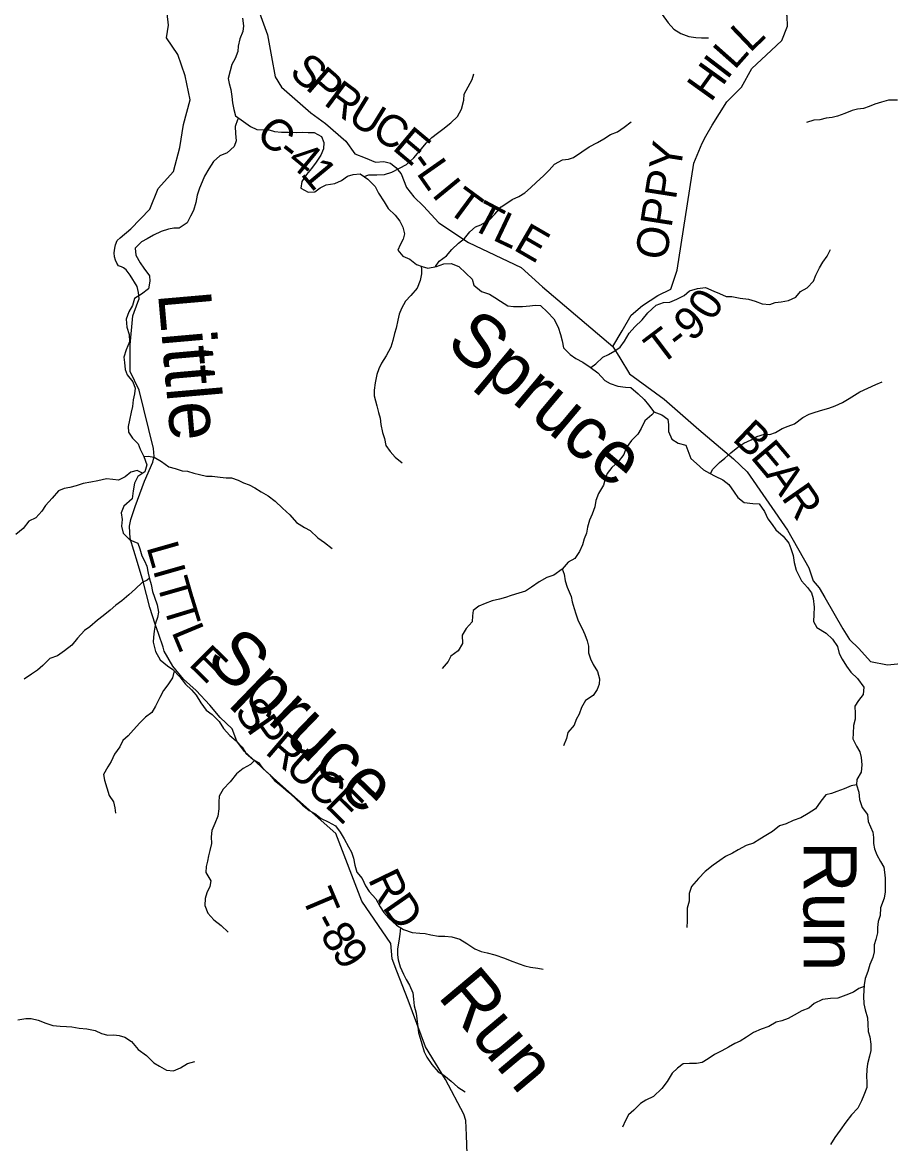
# Model space of a CAD drawing. Extents: x 1624196 to 2029251, y 146837 to 440034.
# Drawn here: x 1754781 to 1762969, y 282190 to 292767 of the extents above; entities that cross this region are included whole.
import ezdxf

# ---------------------------------------------------------------- set-up
doc = ezdxf.new("R2010")
doc.units = 0
for name, color, linetype in [('GM_X_County_Road', 7, 'Continuous'), ('GM_X_County_Road_Text', 7, 'Continuous'), ('GM_X_Minor_River', 7, 'Continuous'), ('GM_X_Minor_River_Text', 7, 'Continuous'), ('GM_X_Township_Road', 7, 'Continuous'), ('GM_X_Township_Road_Text', 7, 'Continuous'), ('GM_X_Township_ROW', 7, 'Continuous')]:
    doc.layers.add(name, color=color, linetype=linetype)

msp = doc.modelspace()

# ---------------------------------------------------------------- linework, layer by layer
at = {"layer": 'GM_X_County_Road'}
msp.add_lwpolyline([(1757016, 292858), (1757091, 292651), (1757129, 292441), (1757164, 292252), (1757224, 292156), (1757502, 291915), (1757639, 291812), (1757831, 291647), (1757917, 291527), (1758013, 291488), (1758110, 291448), (1758190, 291454), (1758254, 291438), (1758302, 291399), (1758354, 291337), (1758402, 291211), (1758472, 291122), (1758563, 291034), (1758709, 290875), (1758989, 290692), (1759484, 290456), (1759686, 290273), (1760348, 289708), (1760414, 289602), (1760508, 289451), (1760833, 289212), (1761162, 288928), (1761488, 288651), (1761617, 288528), (1761998, 287978), (1762197, 287621), (1762239, 287498), (1762295, 287432), (1762349, 287342), (1762518, 287047), (1762582, 286946), (1762669, 286862), (1762779, 286737), (1762939, 286705), (1763187, 286732)], dxfattribs=at)
at = {"layer": 'GM_X_Minor_River'}
for points in [[(1756858, 292806), (1756865, 292736), (1756859, 292680), (1756832, 292612), (1756816, 292544), (1756812, 292491), (1756789, 292427), (1756757, 292371), (1756740, 292309), (1756722, 292239), (1756732, 292189), (1756747, 292135), (1756755, 292067), (1756762, 292008), (1756776, 291946), (1756792, 291886), (1756865, 291833), (1756931, 291785), (1756991, 291758), (1757055, 291752), (1757107, 291752), (1757159, 291739), (1757225, 291731), (1757291, 291730), (1757363, 291728), (1757423, 291733), (1757477, 291729), (1757533, 291727), (1757603, 291690), (1757625, 291634), (1757620, 291574), (1757594, 291516), (1757551, 291450), (1757507, 291388), (1757459, 291332), (1757416, 291266), (1757406, 291204), (1757477, 291164), (1757538, 291169), (1757590, 291207), (1757646, 291235), (1757726, 291246), (1757791, 291276), (1757847, 291316), (1757899, 291333), (1757965, 291339), (1758039, 291288), (1758108, 291220), (1758140, 291157), (1758194, 291075), (1758231, 291010), (1758297, 290948), (1758341, 290893), (1758370, 290835), (1758384, 290773), (1758371, 290721), (1758345, 290669), (1758323, 290617), (1758368, 290562), (1758436, 290532)], [(1760816, 292841), (1760870, 292764), (1760924, 292704), (1760991, 292661), (1761065, 292635), (1761133, 292624), (1761185, 292622), (1761253, 292621)], [(1758004, 291312), (1758049, 291328), (1758125, 291328), (1758197, 291333), (1758264, 291355), (1758338, 291393), (1758404, 291428), (1758471, 291490), (1758541, 291570), (1758592, 291630), (1758642, 291680), (1758695, 291723), (1758747, 291761), (1758823, 291821), (1758884, 291879), (1758922, 291948), (1758945, 292033), (1758947, 292091), (1759024, 292227), (1759037, 292281)], [(1763034, 292034), (1762950, 292032), (1762884, 292015), (1762822, 291995), (1762768, 291974), (1762712, 291956), (1762656, 291949), (1762606, 291937), (1762537, 291908), (1762469, 291882), (1762419, 291870), (1762361, 291863), (1762301, 291849), (1762245, 291846), (1762177, 291822)], [(1756820, 291866), (1756809, 291848), (1756789, 291784), (1756792, 291719), (1756796, 291649), (1756778, 291597), (1756711, 291538), (1756643, 291508), (1756582, 291454), (1756538, 291386), (1756499, 291316), (1756475, 291264), (1756451, 291204), (1756428, 291136), (1756416, 291068), (1756393, 290994), (1756365, 290940), (1756334, 290876), (1756260, 290826), (1756210, 290825), (1756158, 290817), (1756089, 290793), (1756017, 290760), (1755959, 290724), (1755905, 290696), (1755844, 290637), (1755850, 290570), (1755891, 290500), (1755927, 290448), (1755979, 290377), (1755984, 290325), (1755970, 290255), (1755903, 290203), (1755839, 290163), (1755818, 290095), (1755784, 290037), (1755758, 289967), (1755765, 289893), (1755787, 289823), (1755790, 289753), (1755758, 289677), (1755737, 289608), (1755743, 289558), (1755750, 289494), (1755768, 289442), (1755822, 289375), (1755843, 289317), (1755839, 289263), (1755827, 289207), (1755818, 289143), (1755806, 289089), (1755791, 289016), (1755779, 288954), (1755780, 288902), (1755820, 288844), (1755874, 288791), (1755891, 288741), (1755925, 288673), (1755953, 288594), (1755934, 288528), (1755868, 288482), (1755837, 288421), (1755827, 288348), (1755816, 288274), (1755738, 288203), (1755711, 288141), (1755723, 288076), (1755716, 288016), (1755730, 287950), (1755794, 287887), (1755870, 287853), (1755889, 287800), (1755907, 287736), (1755932, 287686), (1755954, 287636), (1755966, 287571), (1755981, 287519), (1755995, 287463), (1756007, 287399), (1756026, 287346), (1756052, 287272), (1756063, 287202), (1756055, 287152), (1756037, 287100), (1756022, 287025), (1756016, 286969), (1756015, 286919), (1756037, 286831), (1756080, 286754), (1756148, 286696), (1756200, 286661), (1756266, 286593), (1756319, 286524), (1756377, 286472), (1756419, 286419), (1756464, 286349), (1756514, 286280), (1756569, 286238), (1756635, 286171), (1756677, 286105), (1756738, 286040)], [(1758678, 290463), (1758712, 290514), (1758781, 290564), (1758831, 290625), (1758894, 290685), (1758950, 290727), (1759001, 290791), (1759053, 290839), (1759105, 290858), (1759186, 290904), (1759238, 290958), (1759296, 291028), (1759349, 291063), (1759401, 291095), (1759463, 291125), (1759520, 291158), (1759572, 291206), (1759628, 291260), (1759695, 291318), (1759749, 291372), (1759800, 291429), (1759876, 291471), (1759930, 291477), (1759980, 291494), (1760057, 291546), (1760125, 291594), (1760204, 291635), (1760264, 291669), (1760326, 291711), (1760392, 291736), (1760455, 291778), (1760521, 291828)], [(1760143, 289511), (1760190, 289546), (1760254, 289610), (1760308, 289633), (1760369, 289669), (1760419, 289703), (1760461, 289761), (1760504, 289835), (1760556, 289894), (1760625, 289962), (1760681, 290026), (1760758, 290100), (1760828, 290125), (1760886, 290127), (1760954, 290157), (1761021, 290192), (1761071, 290234), (1761147, 290258), (1761223, 290267), (1761301, 290231), (1761355, 290210), (1761417, 290182), (1761471, 290181), (1761549, 290167), (1761629, 290156), (1761693, 290136), (1761757, 290113), (1761829, 290105), (1761881, 290125), (1761937, 290130), (1762007, 290142), (1762076, 290175), (1762120, 290227), (1762182, 290263), (1762243, 290327), (1762265, 290383), (1762300, 290453), (1762330, 290505), (1762371, 290561), (1762403, 290623)], [(1758539, 290469), (1758544, 290445), (1758545, 290395), (1758533, 290331), (1758504, 290261), (1758444, 290191), (1758394, 290137), (1758355, 290067), (1758333, 290013), (1758322, 289959), (1758306, 289883), (1758291, 289831), (1758275, 289767), (1758256, 289703), (1758212, 289623), (1758167, 289551), (1758143, 289499), (1758125, 289445), (1758108, 289367), (1758100, 289296), (1758099, 289244), (1758125, 289150), (1758138, 289088), (1758154, 289033), (1758161, 288973), (1758177, 288899), (1758197, 288843), (1758210, 288774), (1758248, 288718), (1758296, 288667), (1758361, 288611)], [(1758436, 290532), (1758498, 290483), (1758552, 290465), (1758606, 290450), (1758686, 290464), (1758756, 290488), (1758826, 290491), (1758896, 290465), (1758962, 290400), (1759022, 290345), (1759037, 290287), (1759111, 290229), (1759185, 290204), (1759237, 290172), (1759291, 290137), (1759360, 290093), (1759414, 290088), (1759496, 290086), (1759567, 290093), (1759617, 290099), (1759667, 290095), (1759732, 290032), (1759792, 289969), (1759833, 289893), (1759857, 289823), (1759871, 289764), (1759884, 289698), (1759946, 289634), (1760002, 289595), (1760067, 289561), (1760137, 289516), (1760207, 289461), (1760273, 289389), (1760324, 289360), (1760398, 289334), (1760468, 289327), (1760518, 289323), (1760588, 289264), (1760644, 289208), (1760685, 289158), (1760737, 289093), (1760811, 289066), (1760867, 289024), (1760874, 288972), (1760874, 288908), (1760906, 288835), (1760967, 288797), (1761039, 288778), (1761065, 288704), (1761085, 288654), (1761140, 288605), (1761206, 288545), (1761260, 288514), (1761316, 288486), (1761388, 288453), (1761445, 288407), (1761495, 288334), (1761529, 288284), (1761588, 288237), (1761670, 288227), (1761728, 288226), (1761780, 288154), (1761812, 288085), (1761853, 288029), (1761887, 287979), (1761957, 287920), (1762010, 287853), (1762028, 287803), (1762051, 287737), (1762059, 287671), (1762077, 287600), (1762128, 287500), (1762186, 287437), (1762223, 287385), (1762239, 287333), (1762248, 287252), (1762244, 287180), (1762241, 287114), (1762275, 287060), (1762361, 287005), (1762421, 286948), (1762468, 286880), (1762484, 286812), (1762513, 286759), (1762553, 286695), (1762595, 286638), (1762658, 286578), (1762716, 286495), (1762711, 286427), (1762667, 286369), (1762631, 286317), (1762634, 286247), (1762634, 286195), (1762619, 286133), (1762615, 286059), (1762614, 286008), (1762646, 285940), (1762678, 285886), (1762693, 285831), (1762697, 285763), (1762692, 285693)], [(1761269, 288509), (1761288, 288548), (1761357, 288614), (1761407, 288656), (1761463, 288705), (1761528, 288759), (1761584, 288797), (1761654, 288830), (1761709, 288862), (1761779, 288882), (1761829, 288879), (1761885, 288899), (1761947, 288935), (1762002, 288959), (1762064, 288980), (1762142, 289040), (1762201, 289072), (1762259, 289091), (1762329, 289113), (1762387, 289129), (1762445, 289150), (1762514, 289180), (1762578, 289218), (1762628, 289251), (1762678, 289283), (1762755, 289315), (1762829, 289350), (1762889, 289376)], [(1760741, 289092), (1760717, 289065), (1760652, 289007), (1760616, 288937), (1760586, 288883), (1760527, 288822), (1760475, 288752), (1760452, 288690), (1760400, 288622), (1760341, 288568), (1760295, 288510), (1760278, 288460), (1760262, 288402), (1760213, 288324), (1760189, 288258), (1760180, 288196), (1760156, 288128), (1760130, 288072), (1760111, 288006), (1760101, 287950), (1760078, 287894), (1760064, 287840), (1760035, 287776), (1759991, 287710), (1759927, 287676), (1759870, 287610), (1759792, 287553), (1759726, 287529), (1759655, 287490), (1759581, 287440), (1759526, 287400), (1759462, 287384), (1759390, 287359), (1759338, 287343), (1759280, 287327), (1759211, 287310), (1759145, 287286), (1759085, 287259), (1759031, 287219), (1759026, 287169), (1759022, 287113), (1758965, 287049), (1758929, 286985), (1758931, 286907), (1758890, 286839), (1758822, 286789), (1758795, 286737), (1758739, 286673)], [(1755925, 288672), (1755967, 288676), (1756023, 288666), (1756093, 288625), (1756163, 288575), (1756221, 288558), (1756287, 288538), (1756339, 288534), (1756399, 288515), (1756450, 288501), (1756518, 288486), (1756572, 288486), (1756647, 288476), (1756703, 288471), (1756753, 288469), (1756815, 288448), (1756866, 288422), (1756920, 288404), (1756974, 288377), (1757032, 288339), (1757098, 288300), (1757166, 288250), (1757233, 288183), (1757303, 288122), (1757366, 288050), (1757440, 288003), (1757494, 287973), (1757566, 287906), (1757631, 287859), (1757703, 287805)], [(1755915, 288515), (1755864, 288541), (1755802, 288525), (1755750, 288481), (1755687, 288448), (1755633, 288456), (1755575, 288462), (1755491, 288441), (1755427, 288429), (1755355, 288418), (1755287, 288396), (1755228, 288378), (1755176, 288371), (1755122, 288347), (1755061, 288279), (1754999, 288209), (1754963, 288155), (1754906, 288092), (1754842, 288062), (1754787, 287992), (1754718, 287936)], [(1759872, 287612), (1759890, 287562), (1759900, 287500), (1759919, 287438), (1759955, 287351), (1759966, 287301), (1759986, 287237), (1760000, 287186), (1760023, 287122), (1760059, 287048), (1760086, 286993), (1760108, 286933), (1760120, 286883), (1760121, 286821), (1760139, 286764), (1760163, 286710), (1760204, 286644), (1760224, 286575), (1760219, 286525), (1760201, 286473), (1760165, 286417), (1760092, 286370), (1760054, 286304), (1760031, 286242), (1760003, 286190), (1759985, 286138), (1759924, 286068), (1759914, 286012), (1759883, 285942)], [(1755980, 287524), (1755959, 287505), (1755909, 287483), (1755847, 287424), (1755784, 287368), (1755718, 287310), (1755661, 287268), (1755609, 287223), (1755541, 287169), (1755490, 287127), (1755418, 287065), (1755367, 287030), (1755301, 286958), (1755248, 286892), (1755178, 286838), (1755112, 286791), (1755041, 286767), (1754975, 286701), (1754922, 286655), (1754868, 286618), (1754798, 286572)], [(1756211, 286650), (1756195, 286585), (1756153, 286517), (1756113, 286465), (1756076, 286397), (1756037, 286317), (1756001, 286257), (1755943, 286212), (1755888, 286158), (1755830, 286094), (1755779, 286038), (1755729, 285992), (1755699, 285934), (1755648, 285863), (1755618, 285795), (1755587, 285743), (1755547, 285671), (1755556, 285619), (1755599, 285474), (1755639, 285413), (1755651, 285357), (1755660, 285307)], [(1756738, 286040), (1756796, 285990), (1756854, 285929), (1756887, 285873), (1756957, 285812), (1757009, 285786), (1757047, 285727), (1757110, 285671), (1757160, 285614), (1757218, 285568), (1757289, 285505), (1757351, 285451), (1757421, 285382), (1757484, 285333), (1757538, 285305), (1757600, 285258), (1757666, 285226), (1757734, 285187), (1757779, 285129), (1757817, 285065), (1757857, 284988), (1757886, 284938), (1757904, 284883), (1757915, 284817), (1757935, 284751), (1757985, 284692), (1758018, 284622), (1758050, 284568), (1758114, 284499), (1758155, 284423), (1758189, 284370), (1758236, 284316), (1758308, 284249), (1758376, 284211), (1758456, 284182), (1758528, 284175), (1758578, 284171), (1758632, 284159), (1758706, 284148), (1758766, 284148), (1758832, 284139), (1758906, 284119), (1758972, 284078), (1759047, 284026), (1759109, 284003), (1759163, 283991), (1759237, 283970), (1759329, 283938), (1759381, 283917), (1759465, 283885), (1759521, 283868), (1759573, 283854), (1759641, 283845), (1759693, 283837)], [(1756971, 285805), (1756931, 285766), (1756862, 285728), (1756800, 285679), (1756739, 285603), (1756673, 285533), (1756638, 285469), (1756634, 285411), (1756634, 285347), (1756625, 285279), (1756595, 285211), (1756568, 285143), (1756562, 285085), (1756565, 285022), (1756547, 284954), (1756537, 284904), (1756526, 284854), (1756514, 284804), (1756511, 284746), (1756557, 284669), (1756547, 284615), (1756520, 284555), (1756506, 284501), (1756501, 284437), (1756531, 284363), (1756587, 284300), (1756656, 284246), (1756720, 284185)], [(1762692, 285693), (1762652, 285625), (1762648, 285573), (1762669, 285505), (1762677, 285436), (1762702, 285362), (1762752, 285294), (1762759, 285229), (1762779, 285179), (1762803, 285129), (1762808, 285077), (1762808, 285022), (1762818, 284972), (1762839, 284914), (1762875, 284852), (1762905, 284799), (1762912, 284749), (1762918, 284695), (1762917, 284566), (1762907, 284504), (1762874, 284414), (1762870, 284342), (1762851, 284284), (1762847, 284230), (1762847, 284178), (1762830, 284114), (1762814, 284064), (1762813, 283998), (1762801, 283945), (1762772, 283879), (1762754, 283813), (1762728, 283747), (1762721, 283689), (1762717, 283633), (1762714, 283581), (1762716, 283507), (1762730, 283453), (1762751, 283376), (1762753, 283318), (1762758, 283246), (1762772, 283196), (1762783, 283127), (1762783, 283069), (1762771, 283015), (1762752, 282941), (1762746, 282889), (1762741, 282823), (1762745, 282773), (1762745, 282720), (1762718, 282648), (1762694, 282592), (1762659, 282524), (1762601, 282461), (1762546, 282391), (1762494, 282317), (1762443, 282247), (1762401, 282181)], [(1762648, 285573), (1762598, 285565), (1762531, 285538), (1762461, 285510), (1762411, 285494), (1762359, 285479), (1762312, 285421), (1762262, 285347), (1762193, 285303), (1762123, 285262), (1762049, 285238), (1761984, 285206), (1761922, 285187), (1761854, 285135), (1761792, 285095), (1761735, 285063), (1761677, 285024), (1761607, 285002), (1761532, 284960), (1761478, 284931), (1761412, 284899), (1761359, 284861), (1761295, 284816), (1761219, 284758), (1761158, 284692), (1761092, 284614), (1761069, 284548), (1761069, 284478), (1761052, 284412), (1761050, 284360), (1761051, 284292), (1761047, 284228)], [(1758347, 284227), (1758340, 284165), (1758331, 284099), (1758319, 284026), (1758318, 283972), (1758326, 283922), (1758344, 283856), (1758375, 283789), (1758401, 283737), (1758432, 283685), (1758462, 283612), (1758470, 283554), (1758477, 283490), (1758493, 283420), (1758500, 283367), (1758510, 283293), (1758518, 283235), (1758531, 283183), (1758547, 283132), (1758570, 283056), (1758596, 283006), (1758642, 282935), (1758701, 282867), (1758755, 282834), (1758825, 282778), (1758889, 282721), (1758956, 282677)], [(1762720, 283671), (1762669, 283654), (1762619, 283620), (1762548, 283590), (1762472, 283563), (1762402, 283559), (1762326, 283549), (1762249, 283512), (1762197, 283468), (1762131, 283442), (1762061, 283403), (1762002, 283369), (1761942, 283349), (1761890, 283336), (1761820, 283296), (1761747, 283268), (1761677, 283239), (1761611, 283193), (1761550, 283157), (1761500, 283134), (1761440, 283100), (1761378, 283066), (1761309, 283032), (1761247, 282989), (1761193, 282955), (1761140, 282945), (1761074, 282946), (1761012, 282942), (1760960, 282902), (1760908, 282853), (1760861, 282777), (1760813, 282709), (1760734, 282635), (1760662, 282599), (1760611, 282568), (1760547, 282506), (1760497, 282462), (1760470, 282408), (1760440, 282346)], [(1754738, 283359), (1754812, 283369), (1754863, 283369), (1754928, 283354), (1755002, 283326), (1755068, 283305), (1755138, 283297), (1755196, 283296), (1755246, 283292), (1755316, 283278), (1755390, 283273), (1755466, 283258), (1755526, 283228), (1755586, 283212), (1755642, 283215), (1755692, 283209), (1755746, 283195), (1755810, 283154), (1755874, 283079), (1755951, 283021), (1756019, 282952), (1756073, 282920), (1756141, 282883), (1756207, 282875), (1756273, 282904), (1756339, 282944), (1756407, 282964)]]:
    msp.add_lwpolyline(points, dxfattribs=at)
at = {"layer": 'GM_X_Township_Road'}
for points in [[(1761226, 291693), (1761227, 291693), (1761285, 291799), (1761424, 292019), (1761564, 292155), (1761661, 292331), (1761843, 292503), (1761943, 292597), (1761998, 292732), (1761994, 292826), (1761944, 292930), (1761894, 293031), (1761867, 293139), (1761985, 293371), (1762569, 293957), (1762675, 293983), (1762817, 294033), (1762969, 294102)], [(1757144, 285643), (1757068, 285712), (1756874, 285889), (1756803, 285986), (1756759, 286102), (1756646, 286209), (1756550, 286327), (1756420, 286464), (1756301, 286571), (1756201, 286693), (1756119, 286836), (1756109, 286872), (1756068, 286994), (1756032, 287090), (1755982, 287247), (1755921, 287494), (1755865, 287672), (1755798, 287899), (1755791, 288015), (1755804, 288079), (1755845, 288200), (1755931, 288440), (1756012, 288618), (1756022, 288673), (1756016, 288747), (1755881, 289296), (1755796, 289473), (1755796, 289724), (1755821, 290000), (1755871, 290128), (1755881, 290160), (1755877, 290218), (1755864, 290277), (1755798, 290383), (1755758, 290432), (1755734, 290453), (1755715, 290460), (1755688, 290472), (1755670, 290497), (1755660, 290524), (1755650, 290554), (1755646, 290593), (1755652, 290636), (1755660, 290670), (1755676, 290708), (1755703, 290734), (1755803, 290820), (1755983, 291006), (1756062, 291200), (1756206, 291359), (1756265, 291587), (1756301, 291805), (1756362, 292036), (1756316, 292262), (1756247, 292463), (1756141, 292622), (1756158, 292740), (1756138, 292932)], [(1760348, 289708), (1760437, 289856), (1760521, 290005), (1760629, 290097), (1760775, 290192), (1760896, 290250), (1760956, 290429), (1761114, 291439), (1761191, 291629), (1761226, 291693)], [(1758313, 283816), (1758267, 283934), (1758255, 284079), (1757981, 284477), (1757738, 285116), (1757181, 285609), (1757144, 285643)]]:
    msp.add_lwpolyline(points, dxfattribs=at)
at = {"layer": 'GM_X_Township_ROW'}
msp.add_lwpolyline([(1757605, 281172), (1757781, 281287), (1757945, 281364), (1758117, 281450), (1758290, 281528), (1758462, 281597), (1758660, 281717), (1758763, 281760), (1758910, 281829), (1758945, 281882), (1758967, 281941), (1758979, 282002), (1758970, 282269), (1758964, 282409), (1758944, 282467), (1758772, 282794), (1758582, 283104), (1758419, 283544), (1758313, 283816)], dxfattribs=at)

# ---------------------------------------------------------------- texts
at = {"layer": 'GM_X_County_Road_Text'}
for s, rotation, p in [('S', 318.7354, (1757286, 292280)), ('P', 319.2654, (1757441, 292145)), ('R', 323.4222, (1757612, 291998)), ('U', 328.384, (1757834, 291835)), ('C', 318.2307, (1756969, 291694)), ('C', 328.5281, (1758059, 291696)), ('E', 320.0081, (1758260, 291574)), ('-', 322.035, (1757169, 291516)), ('4', 320.5209, (1757265, 291442)), ('-', 306.0472, (1758419, 291444)), ('1', 309.7469, (1757397, 291335)), ('L', 304.9864, (1758490, 291346)), ('I', 309.3321, (1758634, 291142)), ('T', 323.5913, (1758771, 290991)), ('T', 332.0908, (1758993, 290832)), ('L', 334.6458, (1759204, 290720)), ('E', 329.9091, (1759401, 290627)), ('B', 316.2586, (1761467, 288829)), ('E', 310.0695, (1761639, 288665)), ('A', 305.3907, (1761780, 288499)), ('R', 304.8376, (1761932, 288284))]:
    msp.add_text(s, height=300, rotation=rotation, dxfattribs=at).set_placement(p)
at = {"layer": 'GM_X_Minor_River_Text'}
for s, rotation, p in [('Little', 275.0003, (1756059, 290212)), ('Spruce', 319.9985, (1758760, 289716)), ('Spruce', 315.9986, (1756493, 286743)), ('Run', 270.0019, (1762148, 285042)), ('Run', 309.9988, (1758688, 283578))]:
    msp.add_text(s, height=500, rotation=rotation, dxfattribs=at).set_placement(p)
at = {"layer": 'GM_X_Township_Road_Text'}
for s, rotation, p in [('L', 43.7089, (1761642, 292475)), ('L', 48.4718, (1761497, 292312)), ('I', 52.6789, (1761426, 292218)), ('H', 54.3323, (1761274, 292006)), ('OPPY', 81.1107, (1760854, 290515)), ('0', 57.2884, (1761290, 289938)), ('9', 40.6727, (1761088, 289747)), ('T', 37.1296, (1760796, 289523)), ('-', 37.7691, (1760977, 289661)), ('L', 285.8971, (1755949, 287819)), ('I', 285.8974, (1756010, 287603)), ('T', 285.9553, (1756044, 287484)), ('T', 286.9651, (1756108, 287263)), ('L', 292.6336, (1756184, 287019)), ('E', 315.3115, (1756341, 286706)), ('S', 305.2894, (1756772, 286266)), ('P', 305.0963, (1756889, 286101)), ('R', 319.4642, (1757060, 285875)), ('U', 318.2615, (1757246, 285716)), ('C', 318.2417, (1757443, 285540)), ('E', 315.7137, (1757624, 285378)), ('R', 295.7953, (1758036, 284685)), ('T', 292.8969, (1757410, 284523)), ('D', 304.9326, (1758169, 284419)), ('-', 297.7915, (1757510, 284291)), ('8', 302.6861, (1757581, 284158)), ('9', 305.1334, (1757689, 283991))]:
    msp.add_text(s, height=300, rotation=rotation, dxfattribs=at).set_placement(p)

doc.saveas('drawing.dxf')
